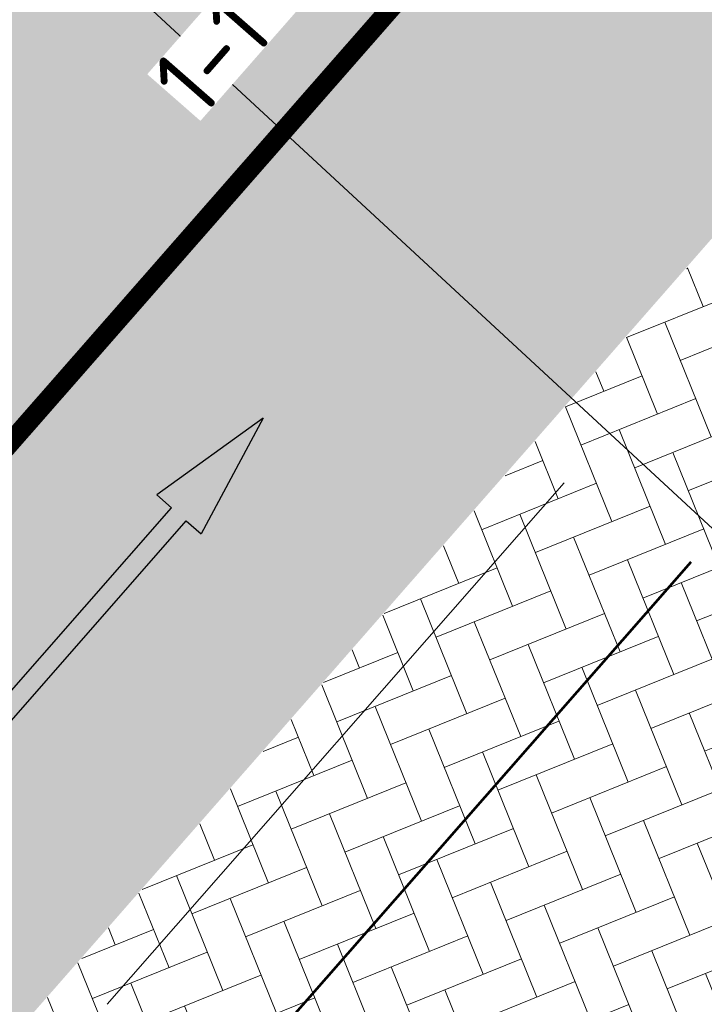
# Model space of a CAD drawing. Header units: metres. Extents: x 163628 to 168255, y 402691 to 405367.
# Tile 486 of 656: x 165517.87 to 165521.35, y 403939.74 to 403944.75. Entities that reach past the tile are written whole.
import ezdxf

# ---------------------------------------------------------------- set-up
doc = ezdxf.new("R2010")
doc.units = ezdxf.units.M
doc.linetypes.add('X-CA190022.004-UO-DWM_Snelfietsroute$0$VW-1-1_STREEP', pattern=[2, 1, -1])
doc.layers.add('X-CA190022.004-UO-ARC_Arcering$0$N-WE-VH-VERHARDING_ASFALT_ZWARTE OPBOUW- RODE DEKLAAG', color=14, linetype='Continuous', lineweight=0, transparency=0.5)
doc.layers.add('X-CA190022.004-UO-ARC_Arcering$0$N-WE-VH-VERHARDING_BETONSTRAATSTEEN-A-200 ANTRACTIET', color=251, linetype='Continuous', lineweight=18, transparency=0.5)
for name, color, linetype, lineweight in [('X-CA190022.004-UO-BBM_bebording bebakening markering_v0.1$0$N-WE-VH-MARKERINGSTEKST-T18', 7, 'Continuous', 18), ('X-CA190022.004-UO-DWM_Snelfietsroute$0$N-WE-VW-MARKERING_DWARS_DRIEHOEK_5050-G', 7, 'X-CA190022.004-UO-DWM_Snelfietsroute$0$VW-HAAIETAND50-L-N', 20), ('X-CA190022.004-UO-DWM_Snelfietsroute$0$N-WE-VW-MARKERING_DWARS_OVERSTEEK_BLOKSTREEP50-G', 7, 'X-CA190022.004-UO-DWM_Snelfietsroute$0$VW-BLOK50-N', 20), ('X-CA190022.004-UO-DWM_Snelfietsroute$0$N-WE-VW-MARKERING_LANGS_STREEP_11_010-G', 7, 'X-CA190022.004-UO-DWM_Snelfietsroute$0$VW-1-1_STREEP', 20), ('X-CA190022.004-UO-DWM_Snelfietsroute$0$N-WE-VW-MARKERING_PIJL-S', 7, 'Continuous', 25), ('X-CA190022.004-UO-KAD_Percelen$0$B-WE-KG-GRENS_PERCEEL-GV', 150, 'Continuous', 9)]:
    doc.layers.add(name, color=color, linetype=linetype, lineweight=lineweight)
doc.styles.add('X-CA190022.004-UO-BBM_bebording bebakening markering_v0.1$0$NLCS-ISO-M500-T18', font='NLCS-ISO.ttf', dxfattribs={"height": 0.9})
doc.linetypes.add('X-CA190022.004-UO-DWM_Snelfietsroute$0$VW-BLOK50-N', pattern='A,0,-0.5,[148,NLCS.SHX,S=1,R=0,X=-0.5,Y=0],-0.5', length=1)
doc.linetypes.add('X-CA190022.004-UO-DWM_Snelfietsroute$0$VW-HAAIETAND50-L-N', pattern='A,0,-0.5,[150,NLCS.SHX,S=1,R=0,X=-0.625,Y=-0.25],-0.5', length=1)
pattern_1 = [(292, (0, 0), (0.27337599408, -0.11604122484), [0.63, -0.21]), (202, (0.38942, 0.15733), (0.27337599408, -0.11604122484), [0.63, -0.21])]

# ---------------------------------------------------------------- blocks, each defined once
blk = doc.blocks.new('X-CA190022.004-UO-DWM_Snelfietsroute$0$N-SVW-MARKERING_PIJL_RD_2.5')
blk.add_hatch(color=256).paths.add_polyline_path([(1.85, 0.05), (0, 0.05), (0, -0.05), (1.85, -0.05), (1.85, -0.15), (2.5, 0), (1.85, 0.15)])
for p, q in [((1.85, 0.05), (1.85, 0.15)), ((2.5, 0), (1.85, 0.15)), ((0, 0.05), (1.85, 0.05)), ((0, -0.05), (0, 0.05)), ((2.5, 0), (1.85, -0.15)), ((0, -0.05), (1.85, -0.05)), ((1.85, -0.05), (1.85, -0.15))]:
    blk.add_line(p, q)

msp = doc.modelspace()

# ---------------------------------------------------------------- hatches: boundary and pattern name
at = {"layer": 'X-CA190022.004-UO-ARC_Arcering$0$N-WE-VH-VERHARDING_ASFALT_ZWARTE OPBOUW- RODE DEKLAAG'}
h = msp.add_hatch(color=256, dxfattribs=at)
h.dxf.hatch_style = 1
h.paths.add_polyline_path([(165512.4202, 403933.4044), (165522.4288, 403944.8217), (165519.475, 403947.519), (165509.515, 403936.154)])
at = {"layer": 'X-CA190022.004-UO-ARC_Arcering$0$N-WE-VH-VERHARDING_BETONSTRAATSTEEN-A-200 ANTRACTIET'}
h = msp.add_hatch(dxfattribs=at)
h.set_pattern_fill('AVH-BSS_KEIFORMAAT_KEPER', color=256, scale=2, angle=292, pattern_type=2)
h.set_pattern_definition(pattern_1)
h.paths.add_polyline_path([(165519.2286, 403947.2379, -0.415178), (165514.9877, 403946.9655), (165514.2832, 403947.587), (165512.3036, 403945.3352), (165512.3039, 403945.3349), (165513.0223, 403944.7), (165513.7702, 403944.039, -1), (165512.4471, 403942.5392), (165511.7136, 403943.1875), (165510.9805, 403943.8354), (165508.9985, 403941.581), (165509.7298, 403940.9359, -0.41325), (165510.0013, 403936.7089)])
h = msp.add_hatch(dxfattribs=at)
h.set_pattern_fill('AVH-BSS_KEIFORMAAT_KEPER', color=256, scale=2, angle=292, pattern_type=2)
h.set_pattern_definition(pattern_1)
h.paths.add_polyline_path([(165522.4897, 403940.3471, -0.413388), (165522.2191, 403944.5751), (165512.9869, 403934.0505, -0.41504), (165517.2269, 403934.3219), (165517.9371, 403933.6953), (165519.9176, 403935.953), (165518.4498, 403937.2487, -1), (165519.7721, 403938.7493), (165521.2398, 403937.4536), (165523.216, 403939.7064)])

# ---------------------------------------------------------------- linework, layer by layer
at = {"layer": 'X-CA190022.004-UO-DWM_Snelfietsroute$0$N-WE-VW-MARKERING_DWARS_DRIEHOEK_5050-G', "lineweight": 53, "flags": 128}
msp.add_lwpolyline([(165518.9591, 403939.3414), (165521.2854, 403941.9933)], dxfattribs=at)
at = {"layer": 'X-CA190022.004-UO-DWM_Snelfietsroute$0$N-WE-VW-MARKERING_DWARS_OVERSTEEK_BLOKSTREEP50-G', "flags": 128}
msp.add_lwpolyline([(165518.3129, 403939.742), (165520.6392, 403942.394)], dxfattribs=at)
at = {"layer": 'X-CA190022.004-UO-DWM_Snelfietsroute$0$N-WE-VW-MARKERING_LANGS_STREEP_11_010-G', "const_width": 0.1, "flags": 128}
msp.add_lwpolyline([(165520.3237, 403945.4553), (165511.6267, 403935.5313)], dxfattribs=at)
at = {"layer": 'X-CA190022.004-UO-KAD_Percelen$0$B-WE-KG-GRENS_PERCEEL-GV', "flags": 128}
for points in [[(165876.78, 404133.76), (165810.2, 404106.56), (165743.98, 404077.52), (165725.38, 404071), (165711.02, 404064.79), (165697.8, 404056.67), (165675.73, 404041.52), (165569.64, 403990.51), (165536.1, 403968.17), (165517, 403947.26), (165516.49, 403946.7), (165523.606, 403940.115), (165599.646, 403976.588), (165708.473, 404044.999), (165892.31, 404133.699)], [(165450.79, 403994.24), (165458.1, 403985.84), (165465.94, 403977.9), (165485.47, 403959.11), (165489.71, 403955.04), (165500.126, 403945.838), (165504.3, 403942.15), (165507.8, 403939), (165513.006, 403935.006), (165525.447, 403925.461), (165529.8, 403922.245), (165546.98, 403918.48), (165534.04, 403930.46), (165523.606, 403940.115), (165516.49, 403946.7), (165508.07, 403954.49), (165478.67, 403980.52), (165474.61, 403984.58), (165470.55, 403988.64), (165461.44, 403999.01)]]:
    msp.add_lwpolyline(points, dxfattribs=at)

# ---------------------------------------------------------------- block references
at = {"layer": 'X-CA190022.004-UO-DWM_Snelfietsroute$0$N-WE-VW-MARKERING_PIJL-S', "rotation": 48.76975566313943}
msp.add_blockref('X-CA190022.004-UO-DWM_Snelfietsroute$0$N-SVW-MARKERING_PIJL_RD_2.5', (165517.4591, 403940.8432), dxfattribs=at)

# ---------------------------------------------------------------- next in the draw order: texts
at = {"layer": 'X-CA190022.004-UO-BBM_bebording bebakening markering_v0.1$0$N-WE-VH-MARKERINGSTEKST-T18', "insert": (165518.5175, 403944.4735), "char_height": 0.36, "attachment_point": 1, "rotation": 48.7698, "style": 'X-CA190022.004-UO-BBM_bebording bebakening markering_v0.1$0$NLCS-ISO-M500-T18', "bg_fill": 3, "box_fill_scale": 1, "bg_fill_color": 256, "bg_fill_transparency": 0}
msp.add_mtext_dynamic_manual_height_columns('1-1 (0.10)', width=1.883237, gutter_width=2.5, heights=[0], dxfattribs=at)

doc.saveas('drawing.dxf')
